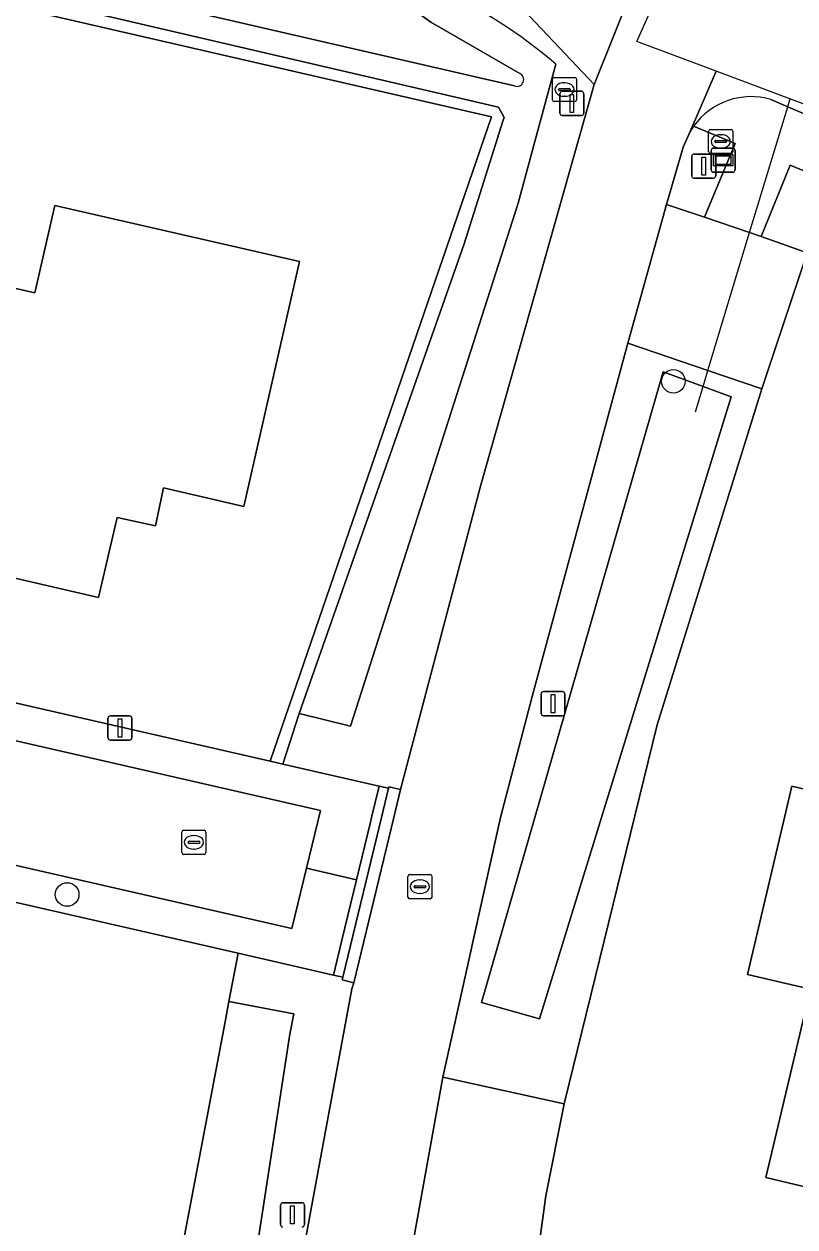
# Model space of a CAD drawing. Extents: x 159626 to 160723, y 388173 to 389416.
# Drawn here: x 160429.82 to 160461.73, y 388733.05 to 388782.82 of the extents above; entities that cross this region are included whole.
import ezdxf

# ---------------------------------------------------------------- set-up
doc = ezdxf.new("R2010")
doc.units = 0
for name, color, linetype in [('IMGEO_Berm_groen', 7, 'Continuous'), ('IMGEO_Boom', 7, 'Continuous'), ('IMGEO_Brandkraan', 7, 'Continuous'), ('IMGEO_Duiker', 7, 'Continuous'), ('IMGEO_Erf', 7, 'Continuous'), ('IMGEO_Fietspad_open', 7, 'Continuous'), ('IMGEO_Grasland_overig', 7, 'Continuous'), ('IMGEO_Groenvoorziening', 7, 'Continuous'), ('IMGEO_Hek', 7, 'Continuous'), ('IMGEO_Kolk', 7, 'Continuous'), ('IMGEO_Lichtmast', 7, 'Continuous'), ('IMGEO_Pand', 7, 'Continuous'), ('IMGEO_Rijbaan_lokaal_gesloten', 7, 'Continuous'), ('IMGEO_Rijbaan_lokaal_open', 7, 'Continuous'), ('IMGEO_Rioolput', 7, 'Continuous'), ('IMGEO_Verkeersbordpaal', 7, 'Continuous'), ('IMGEO_Verklikker', 7, 'Continuous'), ('IMGEO_Voetpad_open', 7, 'Continuous'), ('IMGEO_Waterloop', 7, 'Continuous')]:
    doc.layers.add(name, color=color, linetype=linetype)

msp = doc.modelspace()

# ---------------------------------------------------------------- linework, layer by layer
at = {"layer": 'IMGEO_Berm_groen'}
for points in [[(160448.706, 388763.707), (160453.42, 388780.321), (160449.782, 388784.169), (160440.447, 388789.774)], [(160451.831, 388781.157), (160451.101, 388778.468), (160450.27, 388775.404), (160443.337, 388753.766), (160441.21, 388754.292), (160440.526, 388752.204), (160444.514, 388751.292), (160444.9, 388751.204), (160444.915, 388751.267), (160445.4, 388751.15), (160448.706, 388763.707)]]:
    msp.add_lwpolyline(points, dxfattribs=at)
for points in [[(160456.02, 388753.83), (160460.353, 388767.73), (160458.125, 388768.488), (160454.808, 388769.616), (160450.848, 388754.999), (160449.536, 388750), (160447.154, 388739.257), (160452.177, 388738.149)], [(160448.748, 388742.34), (160450.958, 388750), (160456.275, 388768.43), (160457.925, 388767.828), (160459.091, 388767.403), (160453.721, 388750), (160451.149, 388741.666)], [(160443.381, 388742.905), (160443.467, 388743.157), (160442.982, 388743.274), (160443.008, 388743.383), (160442.626, 388743.471), (160438.675, 388744.375), (160438.297, 388742.385), (160440.983, 388741.875), (160440.82, 388741.027), (160439.058, 388729.546), (160437.721, 388729.525), (160435.848, 388729.496), (160435.774, 388729.256), (160437.644, 388728.922), (160440.802, 388728.358), (160440.962, 388729.253), (160441.386, 388732.092)]]:
    msp.add_lwpolyline(points, close=True, dxfattribs=at)
msp.add_arc((160438.412, 388765.588), 20.553, 49.2423, 65.5331, dxfattribs=at)
at = {"layer": 'IMGEO_Boom'}
for centre in [(160456.696, 388768.041), (160431.601, 388746.808)]:
    msp.add_circle(centre, 0.489, dxfattribs=at)
at = {"layer": 'IMGEO_Brandkraan'}
for p, q in [((160451.687, 388779.686), (160451.687, 388780.538)), ((160451.762, 388780.612), (160452.614, 388780.612)), ((160452.688, 388780.538), (160452.688, 388779.686)), ((160451.946, 388780.106), (160451.946, 388780.118)), ((160452.384, 388780.069), (160451.986, 388780.069)), ((160451.989, 388780.155), (160452.387, 388780.155)), ((160452.175, 388780.392), (160452.2, 388780.392)), ((160452.43, 388780.118), (160452.43, 388780.106)), ((160452.614, 388779.612), (160451.762, 388779.612)), ((160452.198, 388779.832), (160452.173, 388779.832)), ((160458.231, 388778.464), (160459.083, 388778.464)), ((160458.156, 388777.538), (160458.156, 388778.39)), ((160458.415, 388777.958), (160458.415, 388777.97)), ((160458.853, 388777.921), (160458.455, 388777.921)), ((160458.458, 388778.007), (160458.856, 388778.007)), ((160458.644, 388778.244), (160458.669, 388778.244)), ((160458.899, 388777.97), (160458.899, 388777.958)), ((160459.157, 388778.39), (160459.157, 388777.538)), ((160459.083, 388777.464), (160458.231, 388777.464)), ((160458.667, 388777.684), (160458.642, 388777.684))]:
    msp.add_line(p, q, dxfattribs=at)
for points in [[(160451.687, 388779.686), (160451.687, 388780.538)], [(160451.762, 388780.612), (160452.614, 388780.612)], [(160452.688, 388780.538), (160452.688, 388779.686)], [(160452.614, 388779.612), (160451.762, 388779.612)], [(160458.231, 388778.464), (160459.083, 388778.464)], [(160458.156, 388777.538), (160458.156, 388778.39)], [(160459.157, 388778.39), (160459.157, 388777.538)], [(160459.083, 388777.464), (160458.231, 388777.464)]]:
    msp.add_lwpolyline(points, dxfattribs=at)
for centre, radius, start, end in [((160451.764, 388780.536), 0.0765, 91.552, 178.448), ((160451.764, 388780.536), 0.0765, 91.552, 178.448), ((160452.612, 388780.536), 0.0765, 1.552, 88.448), ((160452.612, 388780.536), 0.0765, 1.552, 88.448), ((160451.986, 388780.115), 0.0403, 85.8775, 175.7526), ((160451.983, 388780.105), 0.0366, 178.938, 274.7102), ((160452.387, 388780.112), 0.043, 264.8664, 352.4533), ((160452.391, 388780.117), 0.0386, 1.7309, 96.639), ((160451.764, 388779.688), 0.0765, 181.552, 268.448), ((160451.764, 388779.688), 0.0765, 181.552, 268.448), ((160452.612, 388779.688), 0.0765, 271.552, 358.448), ((160452.612, 388779.688), 0.0765, 271.552, 358.448), ((160458.233, 388778.388), 0.0765, 91.552, 178.448), ((160458.233, 388778.388), 0.0765, 91.552, 178.448), ((160459.081, 388778.388), 0.0765, 1.552, 88.448), ((160459.081, 388778.388), 0.0765, 1.552, 88.448), ((160458.455, 388777.967), 0.0403, 85.8775, 175.7526), ((160458.452, 388777.957), 0.0366, 178.938, 274.7102), ((160458.856, 388777.964), 0.043, 264.8664, 352.4533), ((160458.86, 388777.969), 0.0386, 1.7309, 96.639), ((160458.233, 388777.54), 0.0765, 181.552, 268.448), ((160458.233, 388777.54), 0.0765, 181.552, 268.448), ((160459.081, 388777.54), 0.0765, 271.552, 358.448), ((160459.081, 388777.54), 0.0765, 271.552, 358.448)]:
    msp.add_arc(centre, radius, start, end, dxfattribs=at)
for centre, major_axis, ratio, start_param, end_param in [((160452.174, 388780.112), (-0.387, 0.002), 0.722429, 4.712389, 7.853982), ((160452.199, 388780.112), (-0.39, 0.002), 0.717154, 1.570796, 4.712389), ((160458.643, 388777.964), (-0.387, 0.002), 0.722429, 4.712389, 7.853982), ((160458.668, 388777.964), (-0.39, 0.002), 0.717154, 1.570796, 4.712389)]:
    msp.add_ellipse(centre, major_axis=major_axis, ratio=ratio, start_param=start_param, end_param=end_param, dxfattribs=at)
at = {"layer": 'IMGEO_Duiker'}
msp.add_lwpolyline([(160457.609, 388766.783), (160457.925, 388767.828), (160458.125, 388768.488), (160459.852, 388774.197), (160461.427, 388779.401), (160461.524, 388779.723)], dxfattribs=at)
at = {"layer": 'IMGEO_Erf'}
for points in [[(160449.167, 388778.98), (160349.516, 388801.899), (160343.31, 388774.43), (160440.005, 388752.323)], [(160460.52, 388735.099), (160462.365, 388742.886), (160459.758, 388743.503), (160461.299, 388750), (160461.604, 388751.284), (160466.47, 388750.133), (160467.032, 388750), (160473.75, 388748.41), (160471.89, 388740.62), (160470.723, 388740.896), (160468.881, 388733.119), (160465.386, 388733.947)]]:
    msp.add_lwpolyline(points, close=True, dxfattribs=at)
for points in [[(160523.268, 388747.002), (160520.96, 388748.569), (160521.023, 388748.681), (160518.818, 388750), (160507.107, 388757.004), (160500, 388760.561), (160493.664, 388763.733), (160468.252, 388774.201), (160461.524, 388776.981), (160460.326, 388774.037), (160462.23, 388773.36), (160460.353, 388767.73), (160456.02, 388753.83), (160452.177, 388738.149), (160451.411, 388734.344), (160450.908, 388730.62), (160449.329, 388709.025), (160449.126, 388703.702), (160449.148, 388703.331), (160449.883, 388690.813), (160449.948, 388684.313)], [(160428.999, 388771.993), (160430.265, 388771.704), (160431.092, 388775.317), (160441.225, 388772.999), (160438.918, 388762.865), (160435.585, 388763.631), (160435.252, 388762.058), (160433.672, 388762.407), (160432.905, 388759.098), (160422.761, 388761.434)], [(160434.137, 388717.28), (160434.072, 388718.873), (160433.987, 388720.982), (160434.735, 388725.886), (160435.774, 388729.256), (160435.848, 388729.496), (160438.137, 388741.543), (160438.297, 388742.385), (160438.675, 388744.375), (160414.083, 388750), (160341.5, 388766.603), (160337.712, 388750), (160328.964, 388711.66), (160336.388, 388709.95), (160341.104, 388708.866), (160384.636, 388698.856)]]:
    msp.add_lwpolyline(points, dxfattribs=at)
at = {"layer": 'IMGEO_Fietspad_open'}
msp.add_lwpolyline([(160449.782, 388784.169), (160453.42, 388780.321), (160455.699, 388786), (160451.296, 388786.962)], close=True, dxfattribs=at)
for points in [[(160541.904, 388738.459), (160529.376, 388748.292), (160523.441, 388751.991), (160510.83, 388759.852), (160465.775, 388778.134), (160458.461, 388780.867), (160458.461, 388780.867), (160457.385, 388778.37), (160457.533, 388778.597)], [(160460.733, 388779.698), (160461.427, 388779.401), (160461.526, 388779.358), (160469.179, 388776.081), (160483.472, 388769.949), (160488.396, 388767.714), (160492.774, 388765.763), (160497.596, 388763.719), (160500, 388762.722), (160507.413, 388759.649)]]:
    msp.add_lwpolyline(points, dxfattribs=at)
msp.add_arc((160459.906, 388776.901), 2.917, 73.5293, 144.4435, dxfattribs=at)
at = {"layer": 'IMGEO_Grasland_overig'}
for points in [[(160351.938, 388808.636), (160352.152, 388809.496), (160351.305, 388809.687), (160351.301, 388809.669), (160349.516, 388801.899), (160449.167, 388778.98), (160440.005, 388752.323), (160440.526, 388752.204), (160441.21, 388754.292), (160448.041, 388773.73), (160449.654, 388778.85), (160449.687, 388778.956), (160449.461, 388779.388), (160411.114, 388788.306), (160350.285, 388802.008), (160350.579, 388803.188), (160450.125, 388780.259)], [(160450.336, 388780.778), (160446.649, 388782.896), (160443.628, 388785.1)]]:
    msp.add_lwpolyline(points, dxfattribs=at)
msp.add_arc((160450.22, 388780.523), 0.28, 250.1215, 65.63, dxfattribs=at)
at = {"layer": 'IMGEO_Groenvoorziening'}
msp.add_lwpolyline([(160457.984, 388774.826), (160459.26, 388777.877), (160457.533, 388778.597), (160457.385, 388778.37), (160457.107, 388777.724), (160456.41, 388775.356)], close=True, dxfattribs=at)
at = {"layer": 'IMGEO_Hek'}
msp.add_lwpolyline([(160349.516, 388801.899), (160449.167, 388778.98)], dxfattribs=at)
at = {"layer": 'IMGEO_Kolk'}
for p, q in [((160436.347, 388748.541), (160436.347, 388749.393)), ((160436.422, 388749.467), (160437.274, 388749.467)), ((160436.835, 388749.247), (160436.86, 388749.247)), ((160437.348, 388749.393), (160437.348, 388748.541)), ((160436.606, 388748.961), (160436.606, 388748.973)), ((160437.044, 388748.924), (160436.646, 388748.924)), ((160436.649, 388749.01), (160437.047, 388749.01)), ((160436.858, 388748.687), (160436.833, 388748.687)), ((160437.09, 388748.973), (160437.09, 388748.961)), ((160437.274, 388748.467), (160436.422, 388748.467))]:
    msp.add_line(p, q, dxfattribs=at)
for points in [[(160436.347, 388748.541), (160436.347, 388749.393)], [(160436.422, 388749.467), (160437.274, 388749.467)], [(160437.348, 388749.393), (160437.348, 388748.541)], [(160437.274, 388748.467), (160436.422, 388748.467)]]:
    msp.add_lwpolyline(points, dxfattribs=at)
for centre, radius, start, end in [((160436.424, 388749.391), 0.0765, 91.552, 178.448), ((160436.424, 388749.391), 0.0765, 91.552, 178.448), ((160437.272, 388749.391), 0.0765, 1.552, 88.448), ((160437.272, 388749.391), 0.0765, 1.552, 88.448), ((160436.646, 388748.97), 0.0403, 85.8775, 175.7526), ((160436.643, 388748.96), 0.0366, 178.938, 274.7102), ((160437.047, 388748.967), 0.043, 264.8664, 352.4533), ((160437.051, 388748.972), 0.0386, 1.7309, 96.639), ((160436.424, 388748.543), 0.0765, 181.552, 268.448), ((160436.424, 388748.543), 0.0765, 181.552, 268.448), ((160437.272, 388748.543), 0.0765, 271.552, 358.448), ((160437.272, 388748.543), 0.0765, 271.552, 358.448)]:
    msp.add_arc(centre, radius, start, end, dxfattribs=at)
for centre, major_axis, ratio, start_param, end_param in [((160436.834, 388748.967), (-0.387, 0.002), 0.722429, 4.712389, 7.853982), ((160436.859, 388748.967), (-0.39, 0.002), 0.717154, 1.570796, 4.712389)]:
    msp.add_ellipse(centre, major_axis=major_axis, ratio=ratio, start_param=start_param, end_param=end_param, dxfattribs=at)
at = {"layer": 'IMGEO_Lichtmast'}
for p, q in [((160451.998, 388779.138), (160451.998, 388779.938)), ((160451.998, 388779.938), (160451.998, 388779.138)), ((160452.098, 388780.038), (160452.888, 388780.038)), ((160452.888, 388780.038), (160452.098, 388780.038)), ((160452.988, 388779.938), (160452.988, 388779.138)), ((160452.988, 388779.138), (160452.988, 388779.938)), ((160452.888, 388779.038), (160452.098, 388779.038)), ((160452.098, 388779.038), (160452.888, 388779.038)), ((160451.218, 388754.303), (160451.218, 388755.103)), ((160451.218, 388755.103), (160451.218, 388754.303)), ((160451.318, 388755.203), (160452.108, 388755.203)), ((160452.108, 388755.203), (160451.318, 388755.203)), ((160452.208, 388755.103), (160452.208, 388754.303)), ((160452.208, 388754.303), (160452.208, 388755.103)), ((160433.29, 388753.298), (160433.29, 388754.098)), ((160433.29, 388754.098), (160433.29, 388753.298)), ((160433.39, 388754.198), (160434.18, 388754.198)), ((160434.18, 388754.198), (160433.39, 388754.198)), ((160434.28, 388754.098), (160434.28, 388753.298)), ((160434.28, 388753.298), (160434.28, 388754.098)), ((160452.108, 388754.203), (160451.318, 388754.203)), ((160451.318, 388754.203), (160452.108, 388754.203)), ((160434.18, 388753.198), (160433.39, 388753.198)), ((160433.39, 388753.198), (160434.18, 388753.198)), ((160440.432, 388733.153), (160440.432, 388733.953)), ((160440.432, 388733.953), (160440.432, 388733.153)), ((160440.532, 388734.053), (160441.322, 388734.053)), ((160441.322, 388734.053), (160440.532, 388734.053)), ((160441.422, 388733.953), (160441.422, 388733.153)), ((160441.422, 388733.153), (160441.422, 388733.953))]:
    msp.add_line(p, q, dxfattribs=at)
for points in [[(160452.418, 388779.913), (160452.568, 388779.913), (160452.568, 388779.163), (160452.418, 388779.163), (160452.418, 388779.913)], [(160451.638, 388755.078), (160451.788, 388755.078), (160451.788, 388754.328), (160451.638, 388754.328), (160451.638, 388755.078)], [(160433.71, 388754.073), (160433.86, 388754.073), (160433.86, 388753.323), (160433.71, 388753.323), (160433.71, 388754.073)], [(160440.852, 388733.928), (160441.002, 388733.928), (160441.002, 388733.178), (160440.852, 388733.178), (160440.852, 388733.928)]]:
    msp.add_lwpolyline(points, dxfattribs=at)
for centre, start, end in [((160452.098, 388779.938), 90, 180), ((160452.098, 388779.938), 90, 180), ((160452.888, 388779.938), 0, 90), ((160452.888, 388779.938), 360, 90), ((160452.098, 388779.138), 180, 270), ((160452.098, 388779.138), 180, 270), ((160452.888, 388779.138), 270, 0), ((160452.888, 388779.138), 270, 0), ((160451.318, 388755.103), 90, 180), ((160451.318, 388755.103), 90, 180), ((160452.108, 388755.103), 0, 90), ((160452.108, 388755.103), 360, 90), ((160433.39, 388754.098), 90, 180), ((160433.39, 388754.098), 90, 180), ((160434.18, 388754.098), 0, 90), ((160434.18, 388754.098), 360, 90), ((160451.318, 388754.303), 180, 270), ((160451.318, 388754.303), 180, 270), ((160452.108, 388754.303), 270, 0), ((160452.108, 388754.303), 270, 0), ((160433.39, 388753.298), 180, 270), ((160433.39, 388753.298), 180, 270), ((160434.18, 388753.298), 270, 0), ((160434.18, 388753.298), 270, 0), ((160440.532, 388733.953), 90, 180), ((160440.532, 388733.953), 90, 180), ((160441.322, 388733.953), 0, 90), ((160441.322, 388733.953), 360, 90), ((160440.532, 388733.153), 180, 270), ((160440.532, 388733.153), 180, 270), ((160441.322, 388733.153), 270, 0), ((160441.322, 388733.153), 270, 0)]:
    msp.add_arc(centre, 0.1, start, end, dxfattribs=at)
at = {"layer": 'IMGEO_Pand'}
for points in [[(160414.748, 388766.816), (160414.604, 388766.208), (160417.748, 388765.471), (160418.056, 388766.817), (160423.698, 388765.529), (160422.761, 388761.434), (160432.905, 388759.098), (160433.672, 388762.407), (160435.252, 388762.058), (160435.585, 388763.631), (160438.918, 388762.865), (160441.225, 388772.999), (160431.092, 388775.317), (160430.265, 388771.704), (160428.999, 388771.993), (160428.709, 388770.727), (160425.077, 388771.558), (160419.442, 388772.868), (160416.269, 388773.595)], [(160466.47, 388750.133), (160461.604, 388751.284), (160461.299, 388750), (160459.758, 388743.503), (160462.365, 388742.886), (160460.52, 388735.099), (160465.386, 388733.947), (160468.881, 388733.119), (160470.723, 388740.896), (160471.89, 388740.62), (160473.75, 388748.41), (160467.032, 388750)]]:
    msp.add_lwpolyline(points, close=True, dxfattribs=at)
at = {"layer": 'IMGEO_Rijbaan_lokaal_gesloten'}
msp.add_lwpolyline([(160458.461, 388780.867), (160455.179, 388782.094), (160458.249, 388788.959), (160457.36, 388789.381), (160455.699, 388786), (160453.42, 388780.321), (160448.706, 388763.707), (160445.4, 388751.15), (160445.122, 388750), (160443.467, 388743.157), (160443.381, 388742.905), (160441.386, 388732.092), (160445.735, 388731.338), (160445.802, 388731.748), (160447.154, 388739.257), (160449.536, 388750), (160450.848, 388754.999), (160454.808, 388769.616), (160456.41, 388775.356), (160457.107, 388777.724), (160457.385, 388778.37), (160458.461, 388780.867)], close=True, dxfattribs=at)
at = {"layer": 'IMGEO_Rijbaan_lokaal_open'}
for points in [[(160397.147, 388760.561), (160396.029, 388755.673), (160420.804, 388750), (160440.901, 388745.398), (160441.513, 388747.903), (160442.094, 388750.278)], [(160445.122, 388750), (160445.4, 388751.15), (160444.915, 388751.267), (160444.9, 388751.204), (160444.609, 388750), (160443.008, 388743.383), (160442.982, 388743.274), (160443.467, 388743.157)]]:
    msp.add_lwpolyline(points, close=True, dxfattribs=at)
at = {"layer": 'IMGEO_Rioolput'}
for p, q in [((160445.703, 388746.704), (160445.703, 388747.556)), ((160445.778, 388747.63), (160446.63, 388747.63)), ((160446.704, 388747.556), (160446.704, 388746.704)), ((160445.962, 388747.124), (160445.962, 388747.136)), ((160446.4, 388747.087), (160446.002, 388747.087)), ((160446.005, 388747.173), (160446.403, 388747.173)), ((160446.191, 388747.41), (160446.216, 388747.41)), ((160446.446, 388747.136), (160446.446, 388747.124)), ((160446.63, 388746.63), (160445.778, 388746.63)), ((160446.214, 388746.85), (160446.189, 388746.85))]:
    msp.add_line(p, q, dxfattribs=at)
for points in [[(160445.703, 388746.704), (160445.703, 388747.556)], [(160445.778, 388747.63), (160446.63, 388747.63)], [(160446.704, 388747.556), (160446.704, 388746.704)], [(160446.63, 388746.63), (160445.778, 388746.63)]]:
    msp.add_lwpolyline(points, dxfattribs=at)
for centre, radius, start, end in [((160445.78, 388747.554), 0.0765, 91.552, 178.448), ((160445.78, 388747.554), 0.0765, 91.552, 178.448), ((160446.628, 388747.554), 0.0765, 1.552, 88.448), ((160446.628, 388747.554), 0.0765, 1.552, 88.448), ((160446.002, 388747.133), 0.0403, 85.8775, 175.7526), ((160445.999, 388747.123), 0.0366, 178.938, 274.7102), ((160446.403, 388747.13), 0.043, 264.8664, 352.4533), ((160446.407, 388747.135), 0.0386, 1.7309, 96.639), ((160445.78, 388746.706), 0.0765, 181.552, 268.448), ((160445.78, 388746.706), 0.0765, 181.552, 268.448), ((160446.628, 388746.706), 0.0765, 271.552, 358.448), ((160446.628, 388746.706), 0.0765, 271.552, 358.448)]:
    msp.add_arc(centre, radius, start, end, dxfattribs=at)
for centre, major_axis, ratio, start_param, end_param in [((160446.19, 388747.13), (-0.387, 0.002), 0.722429, 4.712389, 7.853982), ((160446.215, 388747.13), (-0.39, 0.002), 0.717154, 1.570796, 4.712389)]:
    msp.add_ellipse(centre, major_axis=major_axis, ratio=ratio, start_param=start_param, end_param=end_param, dxfattribs=at)
at = {"layer": 'IMGEO_Verkeersbordpaal'}
for p, q in [((160457.557, 388777.442), (160458.347, 388777.442)), ((160458.347, 388777.442), (160457.557, 388777.442)), ((160457.457, 388776.542), (160457.457, 388777.342)), ((160457.457, 388777.342), (160457.457, 388776.542)), ((160458.447, 388777.342), (160458.447, 388776.542)), ((160458.447, 388776.542), (160458.447, 388777.342)), ((160458.347, 388776.442), (160457.557, 388776.442)), ((160457.557, 388776.442), (160458.347, 388776.442))]:
    msp.add_line(p, q, dxfattribs=at)
msp.add_lwpolyline([(160457.877, 388777.317), (160458.027, 388777.317), (160458.027, 388776.567), (160457.877, 388776.567), (160457.877, 388777.317)], dxfattribs=at)
for centre, start, end in [((160457.557, 388777.342), 90, 180), ((160457.557, 388777.342), 90, 180), ((160458.347, 388777.342), 0, 90), ((160458.347, 388777.342), 360, 90), ((160457.557, 388776.542), 180, 270), ((160457.557, 388776.542), 180, 270), ((160458.347, 388776.542), 270, 0), ((160458.347, 388776.542), 270, 0)]:
    msp.add_arc(centre, 0.1, start, end, dxfattribs=at)
at = {"layer": 'IMGEO_Verklikker'}
for p, q in [((160458.262, 388776.792), (160458.262, 388777.592)), ((160458.262, 388777.592), (160458.262, 388776.792)), ((160458.362, 388777.692), (160459.152, 388777.692)), ((160459.152, 388777.692), (160458.362, 388777.692)), ((160459.252, 388777.592), (160459.252, 388776.792)), ((160459.252, 388776.792), (160459.252, 388777.592)), ((160459.152, 388776.692), (160458.362, 388776.692)), ((160458.362, 388776.692), (160459.152, 388776.692))]:
    msp.add_line(p, q, dxfattribs=at)
for points in [[(160458.363, 388777.424), (160459.151, 388777.424), (160459.151, 388776.96), (160458.363, 388776.96), (160458.363, 388777.424)], [(160458.428, 388777.359), (160458.428, 388777.025), (160459.086, 388777.025), (160459.086, 388777.359), (160458.428, 388777.359)]]:
    msp.add_lwpolyline(points, dxfattribs=at)
for centre, start, end in [((160458.362, 388777.592), 90, 180), ((160458.362, 388777.592), 90, 180), ((160459.152, 388777.592), 0, 90), ((160459.152, 388777.592), 360, 90), ((160458.362, 388776.792), 180, 270), ((160458.362, 388776.792), 180, 270), ((160459.152, 388776.792), 270, 0), ((160459.152, 388776.792), 270, 0)]:
    msp.add_arc(centre, 0.1, start, end, dxfattribs=at)
at = {"layer": 'IMGEO_Voetpad_open'}
for points in [[(160343.31, 388774.43), (160340.358, 388775.105), (160271.421, 388790.878), (160271.082, 388789.403), (160273.762, 388788.79), (160333.234, 388775.183), (160335.964, 388774.559), (160394.255, 388761.223), (160397.147, 388760.561), (160442.094, 388750.278), (160441.513, 388747.903), (160443.576, 388747.408), (160444.155, 388749.806), (160444.202, 388750), (160444.514, 388751.292), (160440.526, 388752.204), (160440.005, 388752.323)], [(160459.852, 388774.197), (160457.984, 388774.826), (160456.41, 388775.356), (160454.808, 388769.616), (160458.125, 388768.488), (160460.353, 388767.73), (160462.23, 388773.36), (160460.326, 388774.037)], [(160444.609, 388750), (160444.9, 388751.204), (160444.514, 388751.292), (160444.202, 388750), (160444.155, 388749.806), (160443.576, 388747.408), (160442.976, 388744.923), (160442.626, 388743.471), (160443.008, 388743.383)], [(160450.908, 388730.62), (160451.411, 388734.344), (160452.177, 388738.149), (160447.154, 388739.257), (160445.802, 388731.748)]]:
    msp.add_lwpolyline(points, close=True, dxfattribs=at)
for points in [[(160255.721, 388786.324), (160259.096, 388785.469), (160338.544, 388767.28), (160341.5, 388766.603), (160414.083, 388750), (160438.675, 388744.375), (160442.626, 388743.471), (160442.976, 388744.923), (160443.576, 388747.408), (160441.513, 388747.903), (160440.901, 388745.398), (160420.804, 388750), (160396.029, 388755.673), (160393.137, 388756.335), (160334.849, 388769.683), (160332.119, 388770.308), (160272.649, 388783.925)], [(160507.413, 388759.649), (160500, 388762.722), (160497.596, 388763.719), (160492.774, 388765.763), (160488.396, 388767.714), (160483.472, 388769.949), (160469.179, 388776.081), (160461.526, 388779.358), (160461.427, 388779.401), (160460.733, 388779.698)], [(160457.533, 388778.597), (160459.26, 388777.877), (160457.984, 388774.826), (160459.852, 388774.197), (160460.326, 388774.037), (160461.524, 388776.981), (160468.252, 388774.201), (160493.664, 388763.733), (160500, 388760.561), (160507.107, 388757.004), (160518.818, 388750), (160521.023, 388748.681), (160520.96, 388748.569), (160523.268, 388747.002)]]:
    msp.add_lwpolyline(points, dxfattribs=at)
msp.add_arc((160459.906, 388776.901), 2.917, 73.5293, 144.4435, dxfattribs=at)
at = {"layer": 'IMGEO_Waterloop'}
for points in [[(160450.125, 388780.259), (160350.579, 388803.188), (160350.285, 388802.008), (160411.114, 388788.306), (160449.461, 388779.388), (160449.687, 388778.956), (160449.654, 388778.85), (160448.041, 388773.73), (160441.21, 388754.292), (160443.337, 388753.766), (160450.27, 388775.404), (160451.101, 388778.468), (160451.831, 388781.157)], [(160443.628, 388785.1), (160446.649, 388782.896), (160450.336, 388780.778)]]:
    msp.add_lwpolyline(points, dxfattribs=at)
for points in [[(160453.721, 388750), (160459.091, 388767.403), (160457.925, 388767.828), (160456.275, 388768.43), (160450.958, 388750), (160448.748, 388742.34), (160451.149, 388741.666)], [(160440.82, 388741.027), (160440.983, 388741.875), (160438.297, 388742.385), (160438.137, 388741.543), (160435.848, 388729.496), (160437.721, 388729.525), (160439.058, 388729.546)]]:
    msp.add_lwpolyline(points, close=True, dxfattribs=at)
for centre, radius, start, end in [((160438.412, 388765.588), 20.553, 49.2423, 65.5331), ((160450.22, 388780.523), 0.28, 250.1215, 65.63)]:
    msp.add_arc(centre, radius, start, end, dxfattribs=at)

doc.saveas('drawing.dxf')
